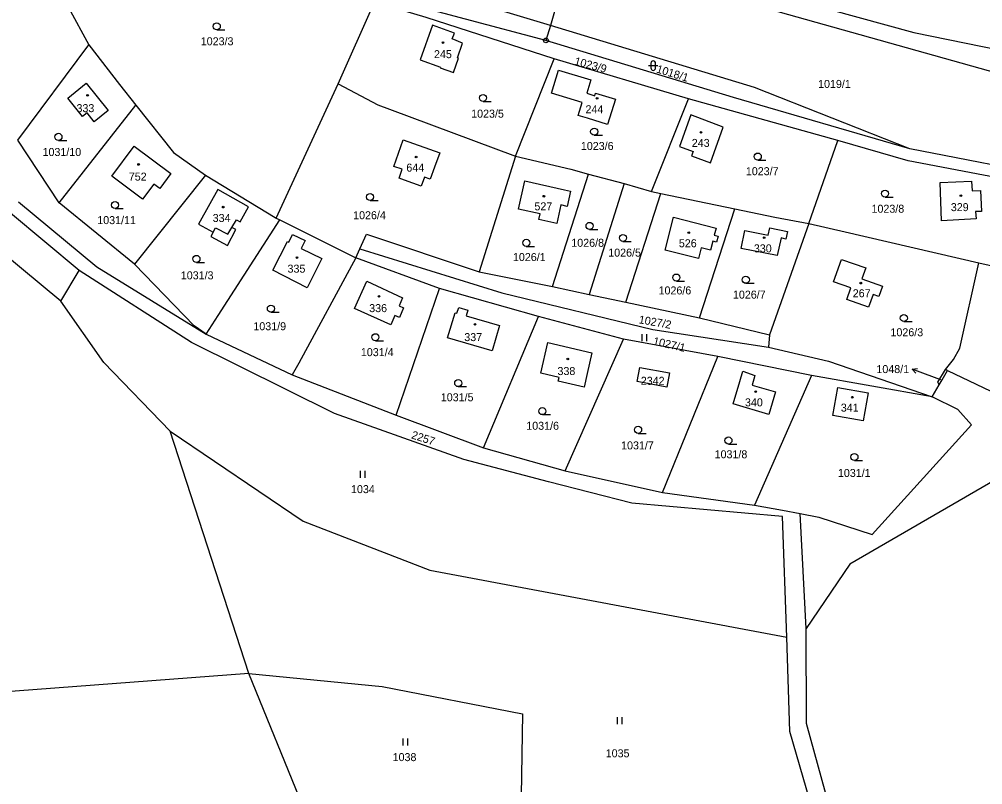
# Model space of a CAD drawing. Extents: x -725728 to -720881, y -1068679 to -1063504.
# Drawn here: x -723845.1 to -723640.4, y -1064671.2 to -1064508.4 of the extents above; entities that cross this region are included whole.
import ezdxf

# ---------------------------------------------------------------- set-up
doc = ezdxf.new("R2010")
doc.units = 0
for name, color, linetype in [('Hranice parcel', 7, 'Continuous'), ('Parcelní čísla', 7, 'Continuous'), ('Pop  PČ popisy', 7, 'Continuous'), ('Vnitřní kresba', 7, 'Continuous'), ('Značky bodu BP', 7, 'Continuous'), ('Značky budov', 7, 'Continuous'), ('Značky kultur', 7, 'Continuous')]:
    doc.layers.add(name, color=color, linetype=linetype)

# ---------------------------------------------------------------- blocks, each defined once
blk = doc.blocks.new('4.02_3')
at = {"layer": 'Značky budov'}
blk.add_circle((-0.001, 0), 0.0175, dxfattribs=at)
blk = doc.blocks.new('4.02_4')
at = {"layer": 'Značky budov'}
blk.add_circle((-0.001, 0), 0.0175, dxfattribs=at)
blk = doc.blocks.new('1029_161')
at = {"layer": 'Pop  PČ popisy'}
for p, q in [((-0.282, 0.103), (-0.171, 0.115)), ((0, 0), (-0.282, 0.103)), ((-0.282, 0.103), (-0.205, 0.021))]:
    blk.add_line(p, q, dxfattribs=at)
blk = doc.blocks.new('3.04_2')
at = {"layer": 'Značky kultur'}
blk.add_line((0.001, 0), (0.176, 0), dxfattribs=at)
blk.add_circle((0.001, 0.075), 0.075, dxfattribs=at)
blk = doc.blocks.new('3.04_3')
at = {"layer": 'Značky kultur'}
blk.add_line((0.001, 0), (0.176, 0), dxfattribs=at)
blk.add_circle((0.001, 0.075), 0.075, dxfattribs=at)
blk = doc.blocks.new('3.16_2')
at = {"layer": 'Značky kultur'}
for p, q in [((-0.1, 0.1), (0.1, 0.1)), ((-0.05, 0.15), (-0.05, 0.05)), ((0.05, 0.05), (0.05, 0.15))]:
    blk.add_line(p, q, dxfattribs=at)
for centre, start, end in [((0, 0.15), 0, 180), ((0, 0.05), 180, 359.9879)]:
    blk.add_arc(centre, 0.05, start, end, dxfattribs=at)
blk = doc.blocks.new('3.06_1')
at = {"layer": 'Značky kultur'}
for p, q in [((-0.051, 0), (-0.051, 0.15)), ((0.049, 0), (0.049, 0.15))]:
    blk.add_line(p, q, dxfattribs=at)
blk = doc.blocks.new('3.06_2')
at = {"layer": 'Značky kultur'}
for p, q in [((-0.051, 0), (-0.051, 0.15)), ((0.049, 0), (0.049, 0.15))]:
    blk.add_line(p, q, dxfattribs=at)
blk = doc.blocks.new('1.05_1')
at = {"layer": 'Značky bodu BP'}
for radius in [0.05, 0.00303]:
    blk.add_circle((0, 0), radius, dxfattribs=at)

msp = doc.modelspace()

# ---------------------------------------------------------------- linework, layer by layer
at = {"layer": 'Hranice parcel'}
for p, q in [((-723727.86, -1064494.82), (-723732.23, -1064509.78)), ((-723732.23, -1064509.78), (-723779.19, -1064495.54)), ((-723733.16, -1064512.95), (-723780.98, -1064500.12)), ((-723777.31, -1064522.19), (-723769.63, -1064504.8)), ((-723834.64, -1064505.97), (-723830.28, -1064513.87)), ((-723732.23, -1064509.78), (-723733.16, -1064512.95)), ((-723739.66, -1064537.53), (-723731.41, -1064516.83)), ((-723702.86, -1064525.39), (-723731.41, -1064516.83)), ((-723790.47, -1064550.72), (-723777.31, -1064522.19)), ((-723710.72, -1064545.05), (-723702.86, -1064525.39)), ((-723671.17, -1064534.22), (-723702.86, -1064525.39)), ((-723836.64, -1064547.43), (-723820.33, -1064526.67)), ((-723677.29, -1064551.86), (-723671.17, -1064534.22)), ((-723739.66, -1064537.53), (-723747.39, -1064562.1)), ((-723805.51, -1064541.6), (-723820.59, -1064560.47)), ((-723731.77, -1064565.28), (-723724.13, -1064541.36)), ((-723724.13, -1064541.36), (-723716.57, -1064543.37)), ((-723716.57, -1064543.37), (-723723.99, -1064566.93)), ((-723716.57, -1064543.37), (-723710.72, -1064545.05)), ((-723716.17, -1064568.58), (-723708.73, -1064545.46)), ((-723710.72, -1064545.05), (-723708.73, -1064545.46)), ((-723708.73, -1064545.46), (-723693.01, -1064548.72)), ((-723820.59, -1064560.47), (-723836.64, -1064547.43)), ((-723832.38, -1064561.82), (-723846.98, -1064549.69)), ((-723700.56, -1064571.94), (-723693.01, -1064548.72)), ((-723790.47, -1064550.72), (-723789.7, -1064551.1)), ((-723789.7, -1064551.1), (-723773.58, -1064559.19)), ((-723677.29, -1064551.86), (-723685.7, -1064575.51)), ((-723773.58, -1064559.19), (-723772.69, -1064557.27)), ((-723755.8, -1064565.71), (-723773.58, -1064559.19)), ((-723641.21, -1064560.2), (-723635.79, -1064561.45)), ((-723836.28, -1064568.35), (-723832.38, -1064561.82)), ((-723747.39, -1064562.1), (-723731.77, -1064565.28)), ((-723764.97, -1064592.63), (-723755.8, -1064565.71)), ((-723734.74, -1064571.65), (-723755.8, -1064565.71)), ((-723731.77, -1064565.28), (-723723.99, -1064566.93)), ((-723723.99, -1064566.93), (-723716.17, -1064568.58)), ((-723716.17, -1064568.58), (-723700.56, -1064571.94)), ((-723746.43, -1064599.56), (-723734.74, -1064571.65)), ((-723716.67, -1064576.46), (-723734.74, -1064571.65)), ((-723700.56, -1064571.94), (-723685.7, -1064575.51)), ((-723805.34, -1064575.39), (-723787.06, -1064584.06)), ((-723729.11, -1064604.44), (-723716.67, -1064576.46)), ((-723696.67, -1064580.16), (-723716.67, -1064576.46)), ((-723685.7, -1064575.51), (-723685.88, -1064578.12)), ((-723708.4, -1064609.07), (-723696.67, -1064580.16)), ((-723676.76, -1064584.15), (-723696.67, -1064580.16)), ((-723647.86, -1064583.08), (-723648.24, -1064582.9)), ((-723787.06, -1064584.06), (-723764.97, -1064592.63)), ((-723676.76, -1064584.15), (-723688.85, -1064611.73)), ((-723651.07, -1064588.73), (-723676.76, -1064584.15)), ((-723651.07, -1064588.73), (-723649.61, -1064586.16)), ((-723764.97, -1064592.63), (-723746.43, -1064599.56)), ((-723796.33, -1064647.54), (-723812.99, -1064596.01)), ((-723746.43, -1064599.56), (-723729.11, -1064604.44)), ((-723729.11, -1064604.44), (-723708.4, -1064609.07)), ((-723708.4, -1064609.07), (-723688.85, -1064611.73)), ((-723677.9, -1064637.95), (-723679.15, -1064613.53)), ((-723796.33, -1064647.54), (-723900.42, -1064655.39)), ((-723783.79, -1064678.15), (-723796.33, -1064647.54))]:
    msp.add_line(p, q, dxfattribs=at)
for points in [[(-723751, -1064483.07), (-723742.68, -1064487.16), (-723654.99, -1064511.26), (-723618.52, -1064518.67), (-723613.67, -1064526.49)], [(-723727.86, -1064494.82), (-723712.91, -1064498.54), (-723613.67, -1064526.49)], [(-723731.41, -1064516.83), (-723758.65, -1064508.1), (-723769.63, -1064504.8)], [(-723757.3, -1064509.73), (-723759.92, -1064517.06), (-723755.57, -1064518.61), (-723755.64, -1064518.79), (-723752.84, -1064519.79), (-723751.74, -1064516.7), (-723751.99, -1064516.62), (-723750.89, -1064513.53), (-723753.09, -1064512.58), (-723752.59, -1064511.43), (-723757.3, -1064509.73)], [(-723655.82, -1064536.02), (-723688.85, -1064522.93), (-723732.23, -1064509.78)], [(-723655.82, -1064536.02), (-723693.3, -1064525.1), (-723733.16, -1064512.95)], [(-723836.64, -1064547.43), (-723845.38, -1064534.17), (-723830.28, -1064513.87)], [(-723830.28, -1064513.87), (-723823.79, -1064522.31), (-723820.33, -1064526.67)], [(-723725.49, -1064526.11), (-723731.97, -1064524.18), (-723730.51, -1064519.29), (-723723.65, -1064521.33), (-723724.5, -1064524.18), (-723722.79, -1064524.69), (-723722.62, -1064524.12), (-723718.42, -1064525.45), (-723720.12, -1064530.8), (-723724.32, -1064529.47), (-723726.31, -1064528.87), (-723725.49, -1064526.11)], [(-723836.28, -1064568.35), (-723869.73, -1064540.62), (-723877.61, -1064520.31)], [(-723826.2, -1064527.87), (-723829.14, -1064530.22), (-723830.67, -1064528.32), (-723831.62, -1064529.08), (-723834.74, -1064525.19), (-723830.88, -1064522.03), (-723826.2, -1064527.87)], [(-723777.31, -1064522.19), (-723768.86, -1064526.62), (-723766.42, -1064527.53), (-723739.66, -1064537.53)], [(-723820.33, -1064526.67), (-723812.28, -1064536.79), (-723805.51, -1064541.6)], [(-723701.92, -1064536.52), (-723702.26, -1064537.46), (-723698.19, -1064538.95), (-723695.49, -1064531.36), (-723702.35, -1064528.79), (-723704.78, -1064535.48), (-723701.92, -1064536.52)], [(-723757.76, -1064542.46), (-723758.96, -1064542.03), (-723759.66, -1064543.93), (-723763.2, -1064542.66), (-723764.38, -1064542.24), (-723763.7, -1064540.34), (-723765.46, -1064539.71), (-723763.48, -1064534.07), (-723755.74, -1064536.83), (-723756.84, -1064539.9), (-723757.76, -1064542.46)], [(-723816.52, -1064543.49), (-723818.92, -1064546.7), (-723825.39, -1064541.78), (-723820.64, -1064535.43), (-723812.85, -1064541.26), (-723815.23, -1064544.44), (-723816.52, -1064543.49)], [(-723624.16, -1064544.66), (-723656.19, -1064538.51), (-723671.17, -1064534.22)], [(-723605.56, -1064548.21), (-723623.79, -1064542.19), (-723655.82, -1064536.02)], [(-723739.66, -1064537.53), (-723727.86, -1064540.33), (-723724.13, -1064541.36)], [(-723805.51, -1064541.6), (-723790.74, -1064550.58), (-723790.47, -1064550.72)], [(-723734.42, -1064549.82), (-723738.98, -1064548.79), (-723737.63, -1064542.81), (-723729.25, -1064544.7), (-723727.92, -1064545), (-723728.65, -1064548.21), (-723729.97, -1064547.91), (-723730.85, -1064551.84), (-723734.69, -1064551.04), (-723734.42, -1064549.82)], [(-723649.43, -1064543.14), (-723642.72, -1064542.86), (-723642.62, -1064544.91), (-723640.81, -1064544.82), (-723640.59, -1064549.28), (-723641.86, -1064549.33), (-723641.77, -1064550.88), (-723649.09, -1064551.29), (-723649.43, -1064543.14)], [(-723798.92, -1064551.11), (-723798.16, -1064551.51), (-723796.35, -1064548.33), (-723802.88, -1064544.61), (-723804.58, -1064547.68)], [(-723845.23, -1064547.24), (-723828.61, -1064561.08), (-723805.34, -1064575.39)], [(-723804.58, -1064547.68), (-723806.98, -1064552.01), (-723803.91, -1064553.72), (-723804.39, -1064554.62), (-723800.83, -1064556.57), (-723799.03, -1064553.16), (-723799.89, -1064552.71), (-723798.92, -1064551.11)], [(-723693.01, -1064548.72), (-723684.54, -1064550.48), (-723677.29, -1064551.86)], [(-723805.34, -1064575.39), (-723802.8, -1064571.45), (-723789.7, -1064551.1)], [(-723697.42, -1064554.35), (-723696.59, -1064554.57), (-723696.92, -1064555.83), (-723697.74, -1064555.62), (-723698.23, -1064557.51), (-723700.2, -1064557.03), (-723700.75, -1064559.29), (-723707.8, -1064557.55), (-723706.07, -1064550.53), (-723697.03, -1064552.85), (-723697.42, -1064554.35)], [(-723677.29, -1064551.86), (-723669.59, -1064553.64), (-723641.21, -1064560.2)], [(-723787.83, -1064555.84), (-723787.02, -1064554.18), (-723784.36, -1064555.5), (-723785.17, -1064557.15), (-723780.77, -1064559.32), (-723783.93, -1064565.52), (-723791.2, -1064561.79), (-723788.11, -1064555.7), (-723787.83, -1064555.84)], [(-723772.69, -1064557.27), (-723771.33, -1064554.13), (-723747.39, -1064562.1)], [(-723682.2, -1064555.2), (-723683.21, -1064554.91), (-723684.03, -1064558.67), (-723691.68, -1064557.15), (-723690.89, -1064553.34), (-723685.94, -1064554.37), (-723685.6, -1064552.75), (-723681.85, -1064553.53), (-723682.2, -1064555.2)], [(-723772.69, -1064557.27), (-723742.51, -1064566.63), (-723710.44, -1064574.36), (-723685.88, -1064578.12)], [(-723805.34, -1064575.39), (-723807.9, -1064573.58), (-723820.59, -1064560.47)], [(-723773.58, -1064559.19), (-723785.71, -1064581.57), (-723787.06, -1064584.06)], [(-723669.24, -1064568.02), (-723668.35, -1064565.56), (-723672.03, -1064564.23), (-723670.39, -1064559.49), (-723665.19, -1064561.26), (-723666.04, -1064563.62), (-723661.65, -1064565.21), (-723662.44, -1064567.38), (-723663.67, -1064566.94), (-723664.66, -1064569.67), (-723669.24, -1064568.02)], [(-723648.24, -1064582.9), (-723646.56, -1064580.74), (-723645.23, -1064578.36), (-723641.21, -1064560.2)], [(-723682.01, -1064639.8), (-723682.88, -1064614.17), (-723714.93, -1064611.34), (-723732.64, -1064606.81), (-723750.61, -1064602.04), (-723778.12, -1064592.23), (-723808.52, -1064577.15), (-723832.38, -1064561.82)], [(-723765.26, -1064571.43), (-723766.1, -1064573.39), (-723773.84, -1064569.92), (-723771.25, -1064564.15), (-723763.63, -1064567.65), (-723764.37, -1064569.38), (-723763.42, -1064569.79), (-723764.3, -1064571.84), (-723765.26, -1064571.43)], [(-723812.99, -1064596.01), (-723827.11, -1064581.42), (-723836.28, -1064568.35)], [(-723647.86, -1064583.08), (-723635.64, -1064588.9), (-723631.5, -1064587.23), (-723617.36, -1064568.03)], [(-723750.15, -1064571.51), (-723743.06, -1064573.57), (-723744.62, -1064578.94), (-723754.06, -1064576.19), (-723752.43, -1064570.85), (-723752.07, -1064570.95), (-723751.7, -1064569.7), (-723749.79, -1064570.26), (-723750.15, -1064571.51)], [(-723730.35, -1064584.57), (-723734.25, -1064583.67), (-723732.76, -1064577.19), (-723723.4, -1064579.34), (-723724.42, -1064583.77), (-723725.08, -1064586.65), (-723730.54, -1064585.39), (-723730.35, -1064584.57)], [(-723685.88, -1064578.12), (-723673.16, -1064581.12), (-723651.07, -1064588.73)], [(-723707.49, -1064586.63), (-723713.78, -1064585.45), (-723713.22, -1064582.45), (-723706.93, -1064583.63), (-723707.49, -1064586.63)], [(-723688.75, -1064584.16), (-723689.36, -1064586.21), (-723684.38, -1064587.68), (-723685.79, -1064592.44), (-723693.39, -1064590.22), (-723691.99, -1064585.43), (-723691.34, -1064583.23), (-723688.75, -1064584.16)], [(-723649.61, -1064586.16), (-723649.87, -1064585.59), (-723648.24, -1064582.9)], [(-723649.61, -1064586.16), (-723648.97, -1064585.06), (-723647.86, -1064583.08)], [(-723672.24, -1064592.66), (-723671.17, -1064586.7), (-723664.67, -1064587.86), (-723665.74, -1064593.82), (-723672.24, -1064592.66)], [(-723679.15, -1064613.53), (-723675.21, -1064614.27), (-723663.85, -1064617.99), (-723642.75, -1064594.68), (-723645.64, -1064591.39), (-723651.07, -1064588.73)], [(-723812.99, -1064596.01), (-723784.76, -1064615.11), (-723757.87, -1064625.54), (-723682.01, -1064639.8)], [(-723628.86, -1064601.25), (-723668.58, -1064624.3), (-723677.9, -1064637.95)], [(-723688.85, -1064611.73), (-723682.93, -1064612.83), (-723679.15, -1064613.53)], [(-723661.49, -1064694.49), (-723667.01, -1064691.57), (-723672.11, -1064678.8), (-723677.8, -1064658.16), (-723677.9, -1064637.95)], [(-723675.69, -1064679.41), (-723681.31, -1064659.83), (-723682.01, -1064639.8)], [(-723796.33, -1064647.54), (-723767.99, -1064650.26), (-723738.16, -1064656.09), (-723738.41, -1064673.46)]]:
    msp.add_lwpolyline(points, dxfattribs=at)
at = {"layer": 'Pop  PČ popisy'}
msp.add_line((-723649.26, -1064585.07), (-723652.53, -1064583.86), dxfattribs=at)
at = {"layer": 'Vnitřní kresba'}
for p, q in [((-723803.91, -1064553.72), (-723803.38, -1064552.75)), ((-723803.38, -1064552.75), (-723800.76, -1064554.16)), ((-723800.76, -1064554.16), (-723799.89, -1064552.71))]:
    msp.add_line(p, q, dxfattribs=at)

# ---------------------------------------------------------------- block references
at = {"layer": 'Pop  PČ popisy', "xscale": 10, "yscale": 10}
msp.add_blockref('1029_161', (-723652.53, -1064583.86), dxfattribs=at)
at = {"layer": 'Značky bodu BP', "xscale": 10, "yscale": 10}
msp.add_blockref('1.05_1', (-723733.16, -1064512.95), dxfattribs=at)
at = {"layer": 'Značky budov', "xscale": 10, "yscale": 10}
for name, p in [('4.02_4', (-723755.03, -1064513.39)), ('4.02_3', (-723830.57, -1064524.62)), ('4.02_3', (-723722.28, -1064525.25)), ('4.02_3', (-723700.21, -1064532.48)), ('4.02_3', (-723760.74, -1064537.73)), ('4.02_3', (-723819.73, -1064539.3)), ('4.02_3', (-723733.59, -1064546.06)), ('4.02_4', (-723644.99, -1064545.93)), ('4.02_3', (-723801.74, -1064548.37)), ('4.02_3', (-723702.8, -1064553.79)), ('4.02_3', (-723686.79, -1064554.87)), ('4.02_3', (-723786.04, -1064559.09)), ('4.02_3', (-723666.26, -1064564.54)), ('4.02_3', (-723768.65, -1064567.36)), ('4.02_3', (-723748.25, -1064573.3)), ('4.02_4', (-723728.51, -1064580.66)), ('4.02_3', (-723688.59, -1064587.6)), ('4.02_3', (-723668.06, -1064588.79))]:
    msp.add_blockref(name, p, dxfattribs=at)
at = {"layer": 'Značky kultur', "xscale": 10, "yscale": 10}
for name, p in [('3.04_2', (-723803.13, -1064510.7)), ('3.16_2', (-723710.37, -1064519.3)), ('3.04_3', (-723746.54, -1064525.92)), ('3.04_2', (-723722.93, -1064533.08)), ('3.04_2', (-723836.77, -1064534.19)), ('3.04_3', (-723688.17, -1064538.38)), ('3.04_2', (-723770.55, -1064546.97)), ('3.04_2', (-723661.13, -1064546.25)), ('3.04_3', (-723824.75, -1064548.68)), ('3.04_2', (-723723.91, -1064553.12)), ('3.04_3', (-723716.82, -1064555.68)), ('3.04_2', (-723737.35, -1064556.72)), ('3.04_3', (-723807.45, -1064560.13)), ('3.04_2', (-723705.47, -1064564.1)), ('3.04_2', (-723690.71, -1064564.57)), ('3.04_2', (-723791.63, -1064570.71)), ('3.04_2', (-723657.13, -1064572.71)), ('3.04_2', (-723769.42, -1064576.79)), ('3.06_1', (-723712.22, -1064576.86)), ('3.04_2', (-723751.82, -1064586.54)), ('3.04_2', (-723733.94, -1064592.49)), ('3.04_2', (-723713.6, -1064596.47)), ('3.04_2', (-723694.4, -1064598.74)), ('3.04_2', (-723667.63, -1064602.24)), ('3.06_2', (-723772.09, -1064605.93)), ('3.06_1', (-723717.44, -1064658.3)), ('3.06_1', (-723762.99, -1064662.82))]:
    msp.add_blockref(name, p, dxfattribs=at)

# ---------------------------------------------------------------- texts
at = {"layer": 'Parcelní čísla'}
for s, p in [('1023/3', (-723806.52, -1064513.97)), ('245', (-723756.96, -1064516.71)), ('1019/1', (-723675.34, -1064523.04)), ('333', (-723832.93, -1064528.19)), ('1023/5', (-723749.06, -1064529.36)), ('244', (-723724.76, -1064528.42)), ('243', (-723702.18, -1064535.58)), ('1031/10', (-723840.14, -1064537.51)), ('1023/6', (-723725.75, -1064536.23)), ('644', (-723762.83, -1064540.83)), ('1023/7', (-723690.69, -1064541.59)), ('752', (-723821.81, -1064542.74)), ('527', (-723735.62, -1064549.06)), ('1023/8', (-723663.99, -1064549.57)), ('329', (-723647.14, -1064549.23)), ('1031/11', (-723828.51, -1064551.99)), ('334', (-723803.99, -1064551.53)), ('1026/4', (-723774.14, -1064550.95)), ('1026/8', (-723727.78, -1064556.81)), ('526', (-723704.93, -1064556.91)), ('330', (-723688.99, -1064558)), ('1026/1', (-723740.18, -1064559.84)), ('1026/5', (-723719.93, -1064558.9)), ('335', (-723788.08, -1064562.31)), ('1031/3', (-723810.76, -1064563.73)), ('1026/6', (-723709.24, -1064566.94)), ('1026/7', (-723693.43, -1064567.83)), ('267', (-723667.98, -1064567.54)), ('336', (-723770.73, -1064570.7)), ('1031/9', (-723795.34, -1064574.55)), ('1026/3', (-723659.96, -1064575.83)), ('337', (-723750.52, -1064576.86)), ('1031/4', (-723772.5, -1064580.06)), ('338', (-723730.72, -1064584.08)), ('1048/1', (-723662.95, -1064583.66)), ('2342', (-723713.02, -1064586.15)), ('1031/5', (-723755.51, -1064589.65)), ('340', (-723690.88, -1064590.73)), ('341', (-723670.51, -1064591.85)), ('1031/6', (-723737.35, -1064595.71)), ('1031/7', (-723717.2, -1064599.88)), ('1031/8', (-723697.33, -1064601.77)), ('1031/1', (-723671.13, -1064605.74)), ('1034', (-723774.59, -1064609.18)), ('1038', (-723765.75, -1064666.15)), ('1035', (-723720.47, -1064665.34))]:
    msp.add_text(s, height=1.7, dxfattribs=at).set_placement(p)
for s, rotation, p in [('1023/9', 345, (-723727.25, -1064518.07)), ('1018/1', 343, (-723709.83, -1064519.72)), ('1027/2', 350, (-723713.54, -1064573.05)), ('1027/1', 347, (-723710.52, -1064577.6)), ('2257', 342, (-723761.9, -1064597.5))]:
    msp.add_text(s, height=1.7, rotation=rotation, dxfattribs=at).set_placement(p)

doc.saveas('drawing.dxf')
